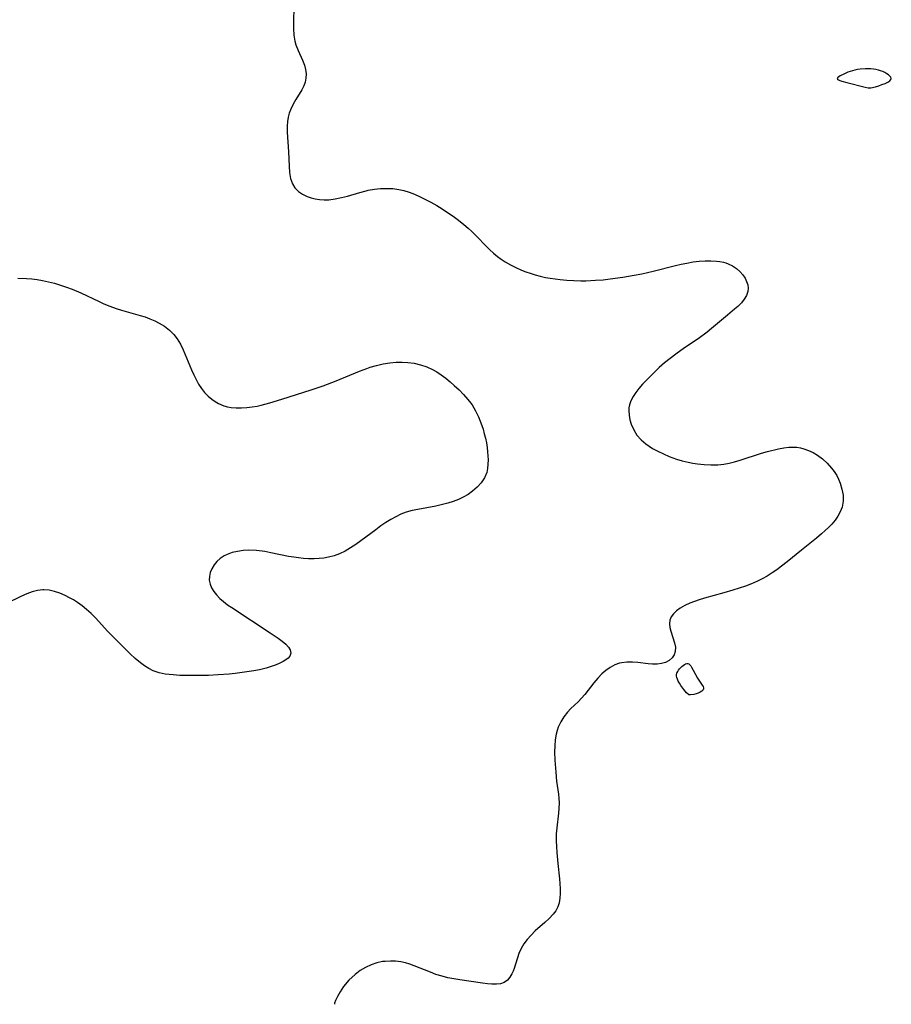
# Model space of a CAD drawing. Header units: metres. Extents: x 1073367 to 1082519, y 1569854 to 1574957.
# Tile 664 of 1056: x 1080992 to 1081235, y 1570136 to 1570410. Entities that reach past the tile are written whole.
import ezdxf

# ---------------------------------------------------------------- set-up
doc = ezdxf.new("R2010")
doc.units = ezdxf.units.M
doc.layers.add('CGG_CurvaNivelLidar_v1', color=253, linetype='Continuous', lineweight=30)

msp = doc.modelspace()

# ---------------------------------------------------------------- linework, layer by layer
at = {"layer": 'CGG_CurvaNivelLidar_v1'}
for p, q in [((1081068.4664, 1570413.6454, 78.5), (1081068.3106, 1570409.3908, 78.5)), ((1081068.3106, 1570409.3908, 78.5), (1081068.3073, 1570407.572, 78.5)), ((1081068.3073, 1570407.572, 78.5), (1081068.4339, 1570405.785, 78.5)), ((1081068.4339, 1570405.785, 78.5), (1081068.7375, 1570404.1039, 78.5)), ((1081068.7375, 1570404.1039, 78.5), (1081069.0429, 1570403.0322, 78.5)), ((1081069.0429, 1570403.0322, 78.5), (1081069.6166, 1570401.4987, 78.5)), ((1081069.6166, 1570401.4987, 78.5), (1081070.8542, 1570398.7559, 78.5)), ((1081070.8542, 1570398.7559, 78.5), (1081071.3825, 1570397.4035, 78.5)), ((1081071.3825, 1570397.4035, 78.5), (1081071.7079, 1570396.1999, 78.5)), ((1081071.7079, 1570396.1999, 78.5), (1081071.8681, 1570394.9903, 78.5)), ((1081071.8681, 1570394.9903, 78.5), (1081071.83, 1570393.7888, 78.5)), ((1081221.7016, 1570394.9265, 79), (1081220.6935, 1570394.415, 79)), ((1081222.8876, 1570395.4226, 79), (1081221.7016, 1570394.9265, 79)), ((1081223.5183, 1570395.653, 79), (1081222.8876, 1570395.4226, 79)), ((1081224.8267, 1570396.0446, 79), (1081223.5183, 1570395.653, 79)), ((1081225.4994, 1570396.1868, 79), (1081224.8267, 1570396.0446, 79)), ((1081226.2448, 1570396.2876, 79), (1081225.4994, 1570396.1868, 79)), ((1081227.7563, 1570396.3615, 79), (1081226.2448, 1570396.2876, 79)), ((1081229.2423, 1570396.3255, 79), (1081227.7563, 1570396.3615, 79)), ((1081229.9627, 1570396.2697, 79), (1081229.2423, 1570396.3255, 79)), ((1081230.67, 1570396.177, 79), (1081229.9627, 1570396.2697, 79)), ((1081231.3573, 1570396.034, 79), (1081230.67, 1570396.177, 79)), ((1081231.9988, 1570395.8356, 79), (1081231.3573, 1570396.034, 79)), ((1081232.6106, 1570395.5891, 79), (1081231.9988, 1570395.8356, 79)), ((1081233.1871, 1570395.3077, 79), (1081232.6106, 1570395.5891, 79)), ((1081233.7188, 1570395.002, 79), (1081233.1871, 1570395.3077, 79)), ((1081234.1903, 1570394.6806, 79), (1081233.7188, 1570395.002, 79)), ((1081234.5794, 1570394.3509, 79), (1081234.1903, 1570394.6806, 79)), ((1081071.595, 1570392.6909, 78.5), (1081071.197, 1570391.6122, 78.5)), ((1081071.83, 1570393.7888, 78.5), (1081071.595, 1570392.6909, 78.5)), ((1081220.032, 1570393.9215, 79), (1081219.9208, 1570393.6929, 79)), ((1081219.9208, 1570393.6929, 79), (1081220.0094, 1570393.4805, 79)), ((1081220.0094, 1570393.4805, 79), (1081220.2682, 1570393.2838, 79)), ((1081220.3042, 1570394.1639, 79), (1081220.032, 1570393.9215, 79)), ((1081220.2682, 1570393.2838, 79), (1081220.6562, 1570393.099, 79)), ((1081220.6935, 1570394.415, 79), (1081220.3042, 1570394.1639, 79)), ((1081220.6562, 1570393.099, 79), (1081221.1416, 1570392.9233, 79)), ((1081221.1416, 1570392.9233, 79), (1081222.5312, 1570392.5356, 79)), ((1081222.5312, 1570392.5356, 79), (1081227.6389, 1570391.3002, 79)), ((1081231.465, 1570391.6577, 79), (1081232.3639, 1570391.9628, 79)), ((1081232.3639, 1570391.9628, 79), (1081233.2191, 1570392.3023, 79)), ((1081233.2191, 1570392.3023, 79), (1081233.9671, 1570392.6597, 79)), ((1081233.9671, 1570392.6597, 79), (1081234.5426, 1570393.0181, 79)), ((1081234.5426, 1570393.0181, 79), (1081234.8794, 1570393.3604, 79)), ((1081234.8539, 1570394.0193, 79), (1081234.5794, 1570394.3509, 79)), ((1081234.9696, 1570393.692, 79), (1081234.8539, 1570394.0193, 79)), ((1081234.8794, 1570393.3604, 79), (1081234.9696, 1570393.692, 79)), ((1081070.6736, 1570390.5526, 78.5), (1081068.9976, 1570387.8091, 78.5)), ((1081071.197, 1570391.6122, 78.5), (1081070.6736, 1570390.5526, 78.5)), ((1081227.6389, 1570391.3002, 79), (1081228.5, 1570391.0366, 79)), ((1081228.5, 1570391.0366, 79), (1081229.2434, 1570391.1104, 79)), ((1081229.2434, 1570391.1104, 79), (1081230.5839, 1570391.4029, 79)), ((1081230.5839, 1570391.4029, 79), (1081231.465, 1570391.6577, 79)), ((1081068.2428, 1570386.4936, 78.5), (1081067.5801, 1570385.1215, 78.5)), ((1081068.9976, 1570387.8091, 78.5), (1081068.2428, 1570386.4936, 78.5)), ((1081067.168, 1570384.0352, 78.5), (1081066.8598, 1570382.9151, 78.5)), ((1081067.5801, 1570385.1215, 78.5), (1081067.168, 1570384.0352, 78.5)), ((1081066.6576, 1570381.656, 78.5), (1081066.5717, 1570380.3653, 78.5)), ((1081066.8598, 1570382.9151, 78.5), (1081066.6576, 1570381.656, 78.5)), ((1081066.5717, 1570380.3653, 78.5), (1081066.5823, 1570378.7007, 78.5)), ((1081066.5823, 1570378.7007, 78.5), (1081066.948, 1570373.207, 78.5)), ((1081066.948, 1570373.207, 78.5), (1081067.1079, 1570369.2643, 78.5)), ((1081067.1079, 1570369.2643, 78.5), (1081067.2536, 1570367.5129, 78.5)), ((1081067.2536, 1570367.5129, 78.5), (1081067.5477, 1570365.859, 78.5)), ((1081067.5477, 1570365.859, 78.5), (1081067.7833, 1570365.0668, 78.5)), ((1081067.7833, 1570365.0668, 78.5), (1081068.0925, 1570364.3192, 78.5)), ((1081068.0925, 1570364.3192, 78.5), (1081068.7552, 1570363.2398, 78.5)), ((1081068.7552, 1570363.2398, 78.5), (1081069.7583, 1570362.1904, 78.5)), ((1081069.7583, 1570362.1904, 78.5), (1081070.8757, 1570361.4243, 78.5)), ((1081083.4382, 1570360.936, 78.5), (1081086.8042, 1570361.9439, 78.5)), ((1081086.8042, 1570361.9439, 78.5), (1081088.5929, 1570362.4072, 78.5)), ((1081088.5929, 1570362.4072, 78.5), (1081089.1858, 1570362.5344, 78.5)), ((1081089.1858, 1570362.5344, 78.5), (1081090.902, 1570362.8224, 78.5)), ((1081090.902, 1570362.8224, 78.5), (1081092.6262, 1570362.9975, 78.5)), ((1081092.6262, 1570362.9975, 78.5), (1081094.3485, 1570363.0563, 78.5)), ((1081094.3485, 1570363.0563, 78.5), (1081096.0589, 1570362.9878, 78.5)), ((1081096.0589, 1570362.9878, 78.5), (1081097.7469, 1570362.7721, 78.5)), ((1081097.7469, 1570362.7721, 78.5), (1081098.1671, 1570362.6913, 78.5)), ((1081098.1671, 1570362.6913, 78.5), (1081099.0732, 1570362.4766, 78.5)), ((1081099.0732, 1570362.4766, 78.5), (1081100.5751, 1570362.0089, 78.5)), ((1081100.5751, 1570362.0089, 78.5), (1081102.0536, 1570361.4362, 78.5)), ((1081070.8757, 1570361.4243, 78.5), (1081072.1407, 1570360.8247, 78.5)), ((1081072.1407, 1570360.8247, 78.5), (1081073.2469, 1570360.4477, 78.5)), ((1081073.2469, 1570360.4477, 78.5), (1081074.4094, 1570360.1658, 78.5)), ((1081074.4094, 1570360.1658, 78.5), (1081075.6305, 1570359.9797, 78.5)), ((1081075.6305, 1570359.9797, 78.5), (1081076.8838, 1570359.8943, 78.5)), ((1081076.8838, 1570359.8943, 78.5), (1081078.1587, 1570359.913, 78.5)), ((1081078.1587, 1570359.913, 78.5), (1081079.9546, 1570360.1142, 78.5)), ((1081079.9546, 1570360.1142, 78.5), (1081081.7579, 1570360.4822, 78.5)), ((1081081.7579, 1570360.4822, 78.5), (1081083.4382, 1570360.936, 78.5)), ((1081102.0536, 1570361.4362, 78.5), (1081103.515, 1570360.7864, 78.5)), ((1081103.515, 1570360.7864, 78.5), (1081104.9641, 1570360.0821, 78.5)), ((1081104.9641, 1570360.0821, 78.5), (1081106.6463, 1570359.2078, 78.5)), ((1081106.6463, 1570359.2078, 78.5), (1081108.3051, 1570358.2739, 78.5)), ((1081108.3051, 1570358.2739, 78.5), (1081109.801, 1570357.3547, 78.5)), ((1081109.801, 1570357.3547, 78.5), (1081111.2724, 1570356.3902, 78.5)), ((1081111.2724, 1570356.3902, 78.5), (1081112.8416, 1570355.3084, 78.5)), ((1081112.8416, 1570355.3084, 78.5), (1081114.3779, 1570354.1817, 78.5)), ((1081114.3779, 1570354.1817, 78.5), (1081115.8673, 1570352.9965, 78.5)), ((1081115.8673, 1570352.9965, 78.5), (1081117.0079, 1570352.0051, 78.5)), ((1081117.0079, 1570352.0051, 78.5), (1081118.0341, 1570351.0489, 78.5)), ((1081118.0341, 1570351.0489, 78.5), (1081119.3785, 1570349.7121, 78.5)), ((1081119.3785, 1570349.7121, 78.5), (1081122.0215, 1570347.0037, 78.5)), ((1081122.0215, 1570347.0037, 78.5), (1081123.0635, 1570345.9909, 78.5)), ((1081123.0635, 1570345.9909, 78.5), (1081124.133, 1570345.0161, 78.5)), ((1081124.133, 1570345.0161, 78.5), (1081125.2382, 1570344.0924, 78.5)), ((1081125.2382, 1570344.0924, 78.5), (1081126.2706, 1570343.3162, 78.5)), ((1081126.2706, 1570343.3162, 78.5), (1081127.3416, 1570342.6001, 78.5)), ((1081127.3416, 1570342.6001, 78.5), (1081128.8119, 1570341.7533, 78.5)), ((1081177.9959, 1570342.2759, 78.5), (1081179.7738, 1570342.5635, 78.5)), ((1081179.7738, 1570342.5635, 78.5), (1081181.4226, 1570342.7545, 78.5)), ((1081181.4226, 1570342.7545, 78.5), (1081183.0574, 1570342.8706, 78.5)), ((1081183.0574, 1570342.8706, 78.5), (1081184.666, 1570342.8979, 78.5)), ((1081184.666, 1570342.8979, 78.5), (1081186.2334, 1570342.8158, 78.5)), ((1081186.2334, 1570342.8158, 78.5), (1081187.2106, 1570342.6925, 78.5)), ((1081187.2106, 1570342.6925, 78.5), (1081188.1568, 1570342.5022, 78.5)), ((1081188.1568, 1570342.5022, 78.5), (1081188.8382, 1570342.3091, 78.5)), ((1081128.8119, 1570341.7533, 78.5), (1081130.331, 1570340.9973, 78.5)), ((1081130.331, 1570340.9973, 78.5), (1081131.8917, 1570340.3142, 78.5)), ((1081131.8917, 1570340.3142, 78.5), (1081133.0747, 1570339.8497, 78.5)), ((1081133.0747, 1570339.8497, 78.5), (1081134.2752, 1570339.4245, 78.5)), ((1081165.4577, 1570339.2861, 78.5), (1081168.5677, 1570339.9692, 78.5)), ((1081168.5677, 1570339.9692, 78.5), (1081174.8272, 1570341.5762, 78.5)), ((1081174.8272, 1570341.5762, 78.5), (1081176.4116, 1570341.9492, 78.5)), ((1081176.4116, 1570341.9492, 78.5), (1081177.9959, 1570342.2759, 78.5)), ((1081188.8382, 1570342.3091, 78.5), (1081189.4669, 1570342.0798, 78.5)), ((1081189.4669, 1570342.0798, 78.5), (1081190.682, 1570341.4853, 78.5)), ((1081190.682, 1570341.4853, 78.5), (1081191.7909, 1570340.7488, 78.5)), ((1081191.7909, 1570340.7488, 78.5), (1081192.7775, 1570339.8949, 78.5)), ((1081192.7775, 1570339.8949, 78.5), (1081193.6174, 1570338.9422, 78.5)), ((1080991.5308, 1570338.0956, 78), (1080993.9118, 1570337.9655, 78)), ((1080993.9118, 1570337.9655, 78), (1080995.4127, 1570337.834, 78)), ((1080995.4127, 1570337.834, 78), (1080996.9046, 1570337.6546, 78)), ((1080996.9046, 1570337.6546, 78), (1080998.385, 1570337.4158, 78)), ((1080998.385, 1570337.4158, 78), (1081000.0851, 1570337.0537, 78)), ((1081000.0851, 1570337.0537, 78), (1081001.7685, 1570336.6136, 78)), ((1081134.2752, 1570339.4245, 78.5), (1081135.6812, 1570338.9867, 78.5)), ((1081135.6812, 1570338.9867, 78.5), (1081137.1066, 1570338.6051, 78.5)), ((1081137.1066, 1570338.6051, 78.5), (1081138.5489, 1570338.2804, 78.5)), ((1081138.5489, 1570338.2804, 78.5), (1081139.9, 1570338.0313, 78.5)), ((1081139.9, 1570338.0313, 78.5), (1081142.6305, 1570337.6583, 78.5)), ((1081142.6305, 1570337.6583, 78.5), (1081144.5471, 1570337.481, 78.5)), ((1081144.5471, 1570337.481, 78.5), (1081146.5026, 1570337.3692, 78.5)), ((1081146.5026, 1570337.3692, 78.5), (1081148.4629, 1570337.3298, 78.5)), ((1081148.4629, 1570337.3298, 78.5), (1081149.8218, 1570337.3474, 78.5)), ((1081149.8218, 1570337.3474, 78.5), (1081152.5409, 1570337.4683, 78.5)), ((1081152.5409, 1570337.4683, 78.5), (1081154.6444, 1570337.6241, 78.5)), ((1081154.6444, 1570337.6241, 78.5), (1081156.5932, 1570337.8332, 78.5)), ((1081156.5932, 1570337.8332, 78.5), (1081160.1256, 1570338.3333, 78.5)), ((1081160.1256, 1570338.3333, 78.5), (1081163.2929, 1570338.872, 78.5)), ((1081163.2929, 1570338.872, 78.5), (1081165.4577, 1570339.2861, 78.5)), ((1081193.6174, 1570338.9422, 78.5), (1081194.1977, 1570338.062, 78.5)), ((1081194.1977, 1570338.062, 78.5), (1081194.6411, 1570337.141, 78.5)), ((1081194.6411, 1570337.141, 78.5), (1081194.936, 1570336.1991, 78.5)), ((1081001.7685, 1570336.6136, 78), (1081003.4304, 1570336.1127, 78)), ((1081003.4304, 1570336.1127, 78), (1081005.0766, 1570335.557, 78)), ((1081005.0766, 1570335.557, 78), (1081006.7049, 1570334.9489, 78)), ((1081006.7049, 1570334.9489, 78), (1081009.0833, 1570333.9464, 78)), ((1081194.9988, 1570334.3422, 78.5), (1081194.6326, 1570333.251, 78.5)), ((1081194.936, 1570336.1991, 78.5), (1081195.0635, 1570335.2642, 78.5)), ((1081195.0635, 1570335.2642, 78.5), (1081194.9988, 1570334.3422, 78.5)), ((1081009.0833, 1570333.9464, 78), (1081014.1676, 1570331.5392, 78)), ((1081014.1676, 1570331.5392, 78), (1081015.5312, 1570330.9307, 78)), ((1081194.0021, 1570332.1966, 78.5), (1081193.1688, 1570331.1757, 78.5)), ((1081194.6326, 1570333.251, 78.5), (1081194.0021, 1570332.1966, 78.5)), ((1081015.5312, 1570330.9307, 78), (1081017.1996, 1570330.2516, 78)), ((1081017.1996, 1570330.2516, 78), (1081018.8922, 1570329.6431, 78)), ((1081018.8922, 1570329.6431, 78), (1081020.3682, 1570329.1776, 78)), ((1081020.3682, 1570329.1776, 78), (1081025.5819, 1570327.6865, 78)), ((1081191.2751, 1570329.3839, 78.5), (1081189.329, 1570327.7715, 78.5)), ((1081192.1818, 1570330.186, 78.5), (1081191.2751, 1570329.3839, 78.5)), ((1081193.1688, 1570331.1757, 78.5), (1081192.1818, 1570330.186, 78.5)), ((1081025.5819, 1570327.6865, 78), (1081026.9649, 1570327.2494, 78)), ((1081026.9649, 1570327.2494, 78), (1081028.3184, 1570326.766, 78)), ((1081028.3184, 1570326.766, 78), (1081029.6626, 1570326.2029, 78)), ((1081029.6626, 1570326.2029, 78), (1081030.9515, 1570325.5564, 78)), ((1081189.329, 1570327.7715, 78.5), (1081184.8958, 1570324.0012, 78.5)), ((1081030.9515, 1570325.5564, 78), (1081032.4199, 1570324.644, 78)), ((1081032.4199, 1570324.644, 78), (1081033.7698, 1570323.5886, 78)), ((1081033.7698, 1570323.5886, 78), (1081034.9774, 1570322.3844, 78)), ((1081184.8958, 1570324.0012, 78.5), (1081183.6684, 1570323.0314, 78.5)), ((1081034.9774, 1570322.3844, 78), (1081035.914, 1570321.177, 78)), ((1081035.914, 1570321.177, 78), (1081036.8237, 1570319.6708, 78)), ((1081181.115, 1570321.1757, 78.5), (1081177.316, 1570318.6204, 78.5)), ((1081183.6684, 1570323.0314, 78.5), (1081181.115, 1570321.1757, 78.5)), ((1081036.8237, 1570319.6708, 78), (1081037.6117, 1570318.0623, 78)), ((1081037.6117, 1570318.0623, 78), (1081039.9161, 1570312.484, 78)), ((1081177.316, 1570318.6204, 78.5), (1081174.8899, 1570316.9218, 78.5)), ((1081173.2986, 1570315.7135, 78.5), (1081171.7585, 1570314.4539, 78.5)), ((1081174.8899, 1570316.9218, 78.5), (1081173.2986, 1570315.7135, 78.5)), ((1081039.9161, 1570312.484, 78), (1081040.5325, 1570311.1375, 78)), ((1081080.2449, 1570309.4645, 78), (1081086.7801, 1570312.185, 78)), ((1081086.7801, 1570312.185, 78), (1081088.783, 1570312.9214, 78)), ((1081088.783, 1570312.9214, 78), (1081089.6761, 1570313.2111, 78)), ((1081089.6761, 1570313.2111, 78), (1081091.4972, 1570313.7257, 78)), ((1081091.4972, 1570313.7257, 78), (1081093.3311, 1570314.1437, 78)), ((1081093.3311, 1570314.1437, 78), (1081095.1701, 1570314.4576, 78)), ((1081095.1701, 1570314.4576, 78), (1081097.0065, 1570314.6496, 78)), ((1081097.0065, 1570314.6496, 78), (1081098.6189, 1570314.6924, 78)), ((1081098.6189, 1570314.6924, 78), (1081100.1854, 1570314.5924, 78)), ((1081100.1854, 1570314.5924, 78), (1081101.982, 1570314.3262, 78)), ((1081101.982, 1570314.3262, 78), (1081103.75, 1570313.9125, 78)), ((1081103.75, 1570313.9125, 78), (1081105.4719, 1570313.3479, 78)), ((1081105.4719, 1570313.3479, 78), (1081107.1263, 1570312.6156, 78)), ((1081107.1263, 1570312.6156, 78), (1081108.2809, 1570311.9608, 78)), ((1081170.2789, 1570313.1425, 78.5), (1081167.9523, 1570310.8741, 78.5)), ((1081171.7585, 1570314.4539, 78.5), (1081170.2789, 1570313.1425, 78.5)), ((1081040.5325, 1570311.1375, 78), (1081041.1951, 1570309.8242, 78)), ((1081041.1951, 1570309.8242, 78), (1081041.9147, 1570308.559, 78)), ((1081076.5985, 1570308.0651, 78), (1081080.2449, 1570309.4645, 78)), ((1081108.2809, 1570311.9608, 78), (1081109.5497, 1570311.1055, 78)), ((1081109.5497, 1570311.1055, 78), (1081110.7763, 1570310.1665, 78)), ((1081110.7763, 1570310.1665, 78), (1081111.972, 1570309.1689, 78)), ((1081167.9523, 1570310.8741, 78.5), (1081165.6502, 1570308.4777, 78.5)), ((1081041.9147, 1570308.559, 78), (1081042.7051, 1570307.3595, 78)), ((1081042.7051, 1570307.3595, 78), (1081043.5825, 1570306.2393, 78)), ((1081065.1282, 1570304.3229, 78), (1081073.239, 1570306.9316, 78)), ((1081073.239, 1570306.9316, 78), (1081076.5985, 1570308.0651, 78)), ((1081111.972, 1570309.1689, 78), (1081113.1454, 1570308.1333, 78)), ((1081113.1454, 1570308.1333, 78), (1081114.4849, 1570306.8968, 78)), ((1081114.4849, 1570306.8968, 78), (1081115.7738, 1570305.6154, 78)), ((1081164.5918, 1570307.2677, 78.5), (1081163.7335, 1570306.1747, 78.5)), ((1081165.6502, 1570308.4777, 78.5), (1081164.5918, 1570307.2677, 78.5)), ((1081043.5825, 1570306.2393, 78), (1081044.5411, 1570305.2149, 78)), ((1081044.5411, 1570305.2149, 78), (1081045.5776, 1570304.2998, 78)), ((1081045.5776, 1570304.2998, 78), (1081046.4808, 1570303.647, 78)), ((1081061.7851, 1570303.2985, 78), (1081065.1282, 1570304.3229, 78)), ((1081115.7738, 1570305.6154, 78), (1081116.9778, 1570304.2669, 78)), ((1081116.9778, 1570304.2669, 78), (1081117.7999, 1570303.1956, 78)), ((1081162.3845, 1570303.9215, 78.5), (1081161.9732, 1570302.7454, 78.5)), ((1081162.9858, 1570305.0618, 78.5), (1081162.3845, 1570303.9215, 78.5)), ((1081163.7335, 1570306.1747, 78.5), (1081162.9858, 1570305.0618, 78.5)), ((1081046.4808, 1570303.647, 78), (1081047.4359, 1570303.0907, 78)), ((1081047.4359, 1570303.0907, 78), (1081048.9596, 1570302.463, 78)), ((1081048.9596, 1570302.463, 78), (1081049.9488, 1570302.2019, 78)), ((1081049.9488, 1570302.2019, 78), (1081050.9681, 1570302.0275, 78)), ((1081050.9681, 1570302.0275, 78), (1081052.4026, 1570301.9098, 78)), ((1081052.4026, 1570301.9098, 78), (1081053.8697, 1570301.9092, 78)), ((1081053.8697, 1570301.9092, 78), (1081055.359, 1570302.0063, 78)), ((1081055.359, 1570302.0063, 78), (1081056.8618, 1570302.1875, 78)), ((1081056.8618, 1570302.1875, 78), (1081058.2613, 1570302.4248, 78)), ((1081058.2613, 1570302.4248, 78), (1081059.3787, 1570302.6623, 78)), ((1081059.3787, 1570302.6623, 78), (1081061.7851, 1570303.2985, 78)), ((1081117.7999, 1570303.1956, 78), (1081118.1243, 1570302.72, 78)), ((1081118.1243, 1570302.72, 78), (1081119.0619, 1570301.1311, 78)), ((1081161.8237, 1570301.9242, 78.5), (1081161.7742, 1570301.0884, 78.5)), ((1081161.9732, 1570302.7454, 78.5), (1081161.8237, 1570301.9242, 78.5)), ((1081119.0619, 1570301.1311, 78), (1081119.8709, 1570299.4594, 78)), ((1081119.8709, 1570299.4594, 78), (1081120.571, 1570297.7287, 78)), ((1081161.7742, 1570301.0884, 78.5), (1081161.8615, 1570299.8451, 78.5)), ((1081161.8615, 1570299.8451, 78.5), (1081162.1098, 1570298.5978, 78.5)), ((1081162.1098, 1570298.5978, 78.5), (1081162.4932, 1570297.3612, 78.5)), ((1081120.571, 1570297.7287, 78), (1081121.1715, 1570295.9578, 78)), ((1081121.1715, 1570295.9578, 78), (1081121.5277, 1570294.7211, 78)), ((1081162.4932, 1570297.3612, 78.5), (1081163.1679, 1570295.8076, 78.5)), ((1081163.1679, 1570295.8076, 78.5), (1081164.0665, 1570294.3513, 78.5)), ((1081121.5277, 1570294.7211, 78), (1081121.8357, 1570293.478, 78)), ((1081121.8357, 1570293.478, 78), (1081122.1021, 1570292.1863, 78)), ((1081164.0665, 1570294.3513, 78.5), (1081165.2199, 1570293.0358, 78.5)), ((1081165.2199, 1570293.0358, 78.5), (1081166.5851, 1570291.8649, 78.5)), ((1081122.1021, 1570292.1863, 78), (1081122.3115, 1570290.8999, 78)), ((1081122.3115, 1570290.8999, 78), (1081122.4589, 1570289.6259, 78)), ((1081166.5851, 1570291.8649, 78.5), (1081167.4804, 1570291.2323, 78.5)), ((1081167.4804, 1570291.2323, 78.5), (1081168.424, 1570290.642, 78.5)), ((1081168.424, 1570290.642, 78.5), (1081169.9181, 1570289.8193, 78.5)), ((1081200.4326, 1570289.7345, 78.5), (1081203.5593, 1570290.5059, 78.5)), ((1081203.5593, 1570290.5059, 78.5), (1081204.9975, 1570290.7823, 78.5)), ((1081204.9975, 1570290.7823, 78.5), (1081206.4202, 1570290.9622, 78.5)), ((1081206.4202, 1570290.9622, 78.5), (1081207.8248, 1570291.0062, 78.5)), ((1081207.8248, 1570291.0062, 78.5), (1081208.6457, 1570290.9504, 78.5)), ((1081208.6457, 1570290.9504, 78.5), (1081209.6339, 1570290.791, 78.5)), ((1081209.6339, 1570290.791, 78.5), (1081210.606, 1570290.5407, 78.5)), ((1081210.606, 1570290.5407, 78.5), (1081211.9085, 1570290.0699, 78.5)), ((1081122.4589, 1570289.6259, 78), (1081122.5344, 1570288.5089, 78)), ((1081122.5344, 1570288.5089, 78), (1081122.5641, 1570287.4136, 78)), ((1081169.9181, 1570289.8193, 78.5), (1081171.4785, 1570289.0691, 78.5)), ((1081171.4785, 1570289.0691, 78.5), (1081173.0887, 1570288.3888, 78.5)), ((1081173.0887, 1570288.3888, 78.5), (1081175.115, 1570287.6535, 78.5)), ((1081175.115, 1570287.6535, 78.5), (1081176.7204, 1570287.1641, 78.5)), ((1081192.8328, 1570287.3341, 78.5), (1081198.7519, 1570289.2533, 78.5)), ((1081198.7519, 1570289.2533, 78.5), (1081200.4326, 1570289.7345, 78.5)), ((1081211.9085, 1570290.0699, 78.5), (1081213.1707, 1570289.4677, 78.5)), ((1081213.1707, 1570289.4677, 78.5), (1081214.3818, 1570288.7448, 78.5)), ((1081214.3818, 1570288.7448, 78.5), (1081215.8078, 1570287.6841, 78.5)), ((1081215.8078, 1570287.6841, 78.5), (1081217.1253, 1570286.4784, 78.5)), ((1081122.4386, 1570285.0522, 78), (1081122.2051, 1570283.9368, 78)), ((1081122.5444, 1570286.2129, 78), (1081122.4386, 1570285.0522, 78)), ((1081122.5641, 1570287.4136, 78), (1081122.5444, 1570286.2129, 78)), ((1081176.7204, 1570287.1641, 78.5), (1081178.3478, 1570286.759, 78.5)), ((1081178.3478, 1570286.759, 78.5), (1081179.6405, 1570286.5076, 78.5)), ((1081179.6405, 1570286.5076, 78.5), (1081180.9413, 1570286.3104, 78.5)), ((1081180.9413, 1570286.3104, 78.5), (1081182.8261, 1570286.113, 78.5)), ((1081182.8261, 1570286.113, 78.5), (1081184.712, 1570286.0262, 78.5)), ((1081184.712, 1570286.0262, 78.5), (1081186.5918, 1570286.0699, 78.5)), ((1081186.5918, 1570286.0699, 78.5), (1081188.2562, 1570286.2412, 78.5)), ((1081188.2562, 1570286.2412, 78.5), (1081189.7695, 1570286.5169, 78.5)), ((1081189.7695, 1570286.5169, 78.5), (1081191.2721, 1570286.8833, 78.5)), ((1081191.2721, 1570286.8833, 78.5), (1081192.8328, 1570287.3341, 78.5)), ((1081217.1253, 1570286.4784, 78.5), (1081218.3174, 1570285.152, 78.5)), ((1081218.3174, 1570285.152, 78.5), (1081219.0664, 1570284.1551, 78.5)), ((1081121.5851, 1570282.4162, 78), (1081120.6704, 1570281.0121, 78)), ((1081122.2051, 1570283.9368, 78), (1081121.5851, 1570282.4162, 78)), ((1081219.0664, 1570284.1551, 78.5), (1081219.7436, 1570283.0833, 78.5)), ((1081219.7436, 1570283.0833, 78.5), (1081220.2723, 1570282.0494, 78.5)), ((1081220.2723, 1570282.0494, 78.5), (1081220.712, 1570280.9814, 78.5)), ((1081119.5581, 1570279.7798, 78), (1081118.2655, 1570278.6666, 78)), ((1081120.6704, 1570281.0121, 78), (1081119.5581, 1570279.7798, 78)), ((1081220.712, 1570280.9814, 78.5), (1081221.2215, 1570279.2924, 78.5)), ((1081221.2215, 1570279.2924, 78.5), (1081221.5035, 1570277.5821, 78.5)), ((1081115.6664, 1570277.0276, 78), (1081114.3026, 1570276.4022, 78)), ((1081117.0143, 1570277.7947, 78), (1081115.6664, 1570277.0276, 78)), ((1081118.2655, 1570278.6666, 78), (1081117.0143, 1570277.7947, 78)), ((1081221.5035, 1570277.5821, 78.5), (1081221.5181, 1570275.8967, 78.5)), ((1081108.062, 1570274.5746, 78), (1081103.0308, 1570273.6451, 78)), ((1081109.9134, 1570274.9954, 78), (1081108.062, 1570274.5746, 78)), ((1081111.4113, 1570275.4004, 78), (1081109.9134, 1570274.9954, 78)), ((1081112.8788, 1570275.8652, 78), (1081111.4113, 1570275.4004, 78)), ((1081114.3026, 1570276.4022, 78), (1081112.8788, 1570275.8652, 78)), ((1081221.232, 1570274.257, 78.5), (1081220.7587, 1570272.991, 78.5)), ((1081221.5181, 1570275.8967, 78.5), (1081221.232, 1570274.257, 78.5)), ((1081096.8504, 1570271.5947, 78), (1081095.44, 1570270.8208, 78)), ((1081098.2983, 1570272.2727, 78), (1081096.8504, 1570271.5947, 78)), ((1081099.7761, 1570272.8256, 78), (1081098.2983, 1570272.2727, 78)), ((1081101.3848, 1570273.2809, 78), (1081099.7761, 1570272.8256, 78)), ((1081103.0308, 1570273.6451, 78), (1081101.3848, 1570273.2809, 78)), ((1081220.0948, 1570271.7808, 78.5), (1081219.2854, 1570270.6422, 78.5)), ((1081220.7587, 1570272.991, 78.5), (1081220.0948, 1570271.7808, 78.5)), ((1081092.717, 1570269.0522, 78), (1081091.2647, 1570267.9828, 78)), ((1081094.063, 1570269.9688, 78), (1081092.717, 1570269.0522, 78)), ((1081095.44, 1570270.8208, 78), (1081094.063, 1570269.9688, 78)), ((1081217.4612, 1570268.63, 78.5), (1081216.5121, 1570267.7331, 78.5)), ((1081218.3541, 1570269.5511, 78.5), (1081217.4612, 1570268.63, 78.5)), ((1081219.2854, 1570270.6422, 78.5), (1081218.3541, 1570269.5511, 78.5)), ((1081091.2647, 1570267.9828, 78), (1081087.1522, 1570264.8427, 78)), ((1081214.074, 1570265.6379, 78.5), (1081209.9274, 1570262.2973, 78.5)), ((1081215.5207, 1570266.8545, 78.5), (1081214.074, 1570265.6379, 78.5)), ((1081216.5121, 1570267.7331, 78.5), (1081215.5207, 1570266.8545, 78.5)), ((1081084.2782, 1570262.8992, 78), (1081082.7598, 1570262.0361, 78)), ((1081085.7576, 1570263.8537, 78), (1081084.2782, 1570262.8992, 78)), ((1081087.1522, 1570264.8427, 78), (1081085.7576, 1570263.8537, 78)), ((1081049.0278, 1570260.6948, 78), (1081047.9496, 1570259.9698, 78)), ((1081049.8533, 1570261.1061, 78), (1081049.0278, 1570260.6948, 78)), ((1081051.2574, 1570261.6055, 78), (1081049.8533, 1570261.1061, 78)), ((1081052.7574, 1570261.9477, 78), (1081051.2574, 1570261.6055, 78)), ((1081054.3251, 1570262.1538, 78), (1081052.7574, 1570261.9477, 78)), ((1081055.9381, 1570262.2356, 78), (1081054.3251, 1570262.1538, 78)), ((1081058.0355, 1570262.165, 78), (1081055.9381, 1570262.2356, 78)), ((1081060.3271, 1570261.8746, 78), (1081058.0355, 1570262.165, 78)), ((1081062.0187, 1570261.564, 78), (1081060.3271, 1570261.8746, 78)), ((1081066.9119, 1570260.5499, 78), (1081062.0187, 1570261.564, 78)), ((1081068.4146, 1570260.2877, 78), (1081066.9119, 1570260.5499, 78)), ((1081069.7885, 1570260.0974, 78), (1081068.4146, 1570260.2877, 78)), ((1081071.1608, 1570259.9592, 78), (1081069.7885, 1570260.0974, 78)), ((1081076.821, 1570260.0506, 78), (1081075.4911, 1570259.9145, 78)), ((1081078.1283, 1570260.2823, 78), (1081076.821, 1570260.0506, 78)), ((1081079.6844, 1570260.7117, 78), (1081078.1283, 1570260.2823, 78)), ((1081081.1986, 1570261.2874, 78), (1081079.6844, 1570260.7117, 78)), ((1081082.7598, 1570262.0361, 78), (1081081.1986, 1570261.2874, 78)), ((1081209.9274, 1570262.2973, 78.5), (1081205.9561, 1570259.0377, 78.5)), ((1081046.2051, 1570258.1497, 78), (1081045.5684, 1570257.1058, 78)), ((1081047.0052, 1570259.1119, 78), (1081046.2051, 1570258.1497, 78)), ((1081047.9496, 1570259.9698, 78), (1081047.0052, 1570259.1119, 78)), ((1081072.5281, 1570259.8765, 78), (1081071.1608, 1570259.9592, 78)), ((1081074.1436, 1570259.8575, 78), (1081072.5281, 1570259.8765, 78)), ((1081075.4911, 1570259.9145, 78), (1081074.1436, 1570259.8575, 78)), ((1081204.386, 1570257.8008, 78.5), (1081203.0883, 1570256.8395, 78.5)), ((1081205.9561, 1570259.0377, 78.5), (1081204.386, 1570257.8008, 78.5)), ((1081044.9009, 1570254.9753, 78), (1081044.8821, 1570253.88, 78)), ((1081045.1389, 1570256.0575, 78), (1081044.9009, 1570254.9753, 78)), ((1081045.5684, 1570257.1058, 78), (1081045.1389, 1570256.0575, 78)), ((1081200.4059, 1570255.069, 78.5), (1081199.0098, 1570254.284, 78.5)), ((1081201.7632, 1570255.9254, 78.5), (1081200.4059, 1570255.069, 78.5)), ((1081203.0883, 1570256.8395, 78.5), (1081201.7632, 1570255.9254, 78.5)), ((1081044.8821, 1570253.88, 78), (1081045.0954, 1570252.8243, 78)), ((1081045.0954, 1570252.8243, 78), (1081045.514, 1570251.788, 78)), ((1081194.3001, 1570252.279, 78.5), (1081192.5458, 1570251.6844, 78.5)), ((1081196.0278, 1570252.9279, 78.5), (1081194.3001, 1570252.279, 78.5)), ((1081197.7179, 1570253.6501, 78.5), (1081196.0278, 1570252.9279, 78.5)), ((1081199.0098, 1570254.284, 78.5), (1081197.7179, 1570253.6501, 78.5)), ((1080992.5409, 1570249.439, 78), (1080988.1848, 1570247.3596, 78)), ((1080994.0213, 1570250.0933, 78), (1080992.5409, 1570249.439, 78)), ((1080995.4992, 1570250.6443, 78), (1080994.0213, 1570250.0933, 78)), ((1080996.9759, 1570251.0451, 78), (1080995.4992, 1570250.6443, 78)), ((1080998.4526, 1570251.2388, 78), (1080996.9759, 1570251.0451, 78)), ((1080998.7662, 1570251.247, 78), (1080998.4526, 1570251.2388, 78)), ((1081000.2675, 1570251.1229, 78), (1080998.7662, 1570251.247, 78)), ((1081001.7672, 1570250.7753, 78), (1081000.2675, 1570251.1229, 78)), ((1081003.2627, 1570250.2568, 78), (1081001.7672, 1570250.7753, 78)), ((1081004.7509, 1570249.6074, 78), (1081003.2627, 1570250.2568, 78)), ((1081005.8925, 1570249.0335, 78), (1081004.7509, 1570249.6074, 78)), ((1081045.514, 1570251.788, 78), (1081046.1111, 1570250.7844, 78)), ((1081046.1111, 1570250.7844, 78), (1081046.8991, 1570249.7854, 78)), ((1081046.8991, 1570249.7854, 78), (1081047.8263, 1570248.8349, 78)), ((1081188.278, 1570250.3979, 78.5), (1081182.8681, 1570248.8802, 78.5)), ((1081190.7742, 1570251.1291, 78.5), (1081188.278, 1570250.3979, 78.5)), ((1081192.5458, 1570251.6844, 78.5), (1081190.7742, 1570251.1291, 78.5)), ((1081007.0199, 1570248.4002, 78), (1081005.8925, 1570249.0335, 78)), ((1081008.1253, 1570247.7049, 78), (1081007.0199, 1570248.4002, 78)), ((1081009.4245, 1570246.7761, 78), (1081008.1253, 1570247.7049, 78)), ((1081010.6746, 1570245.7585, 78), (1081009.4245, 1570246.7761, 78)), ((1081047.8263, 1570248.8349, 78), (1081048.8659, 1570247.9325, 78)), ((1081048.8659, 1570247.9325, 78), (1081049.9776, 1570247.088, 78)), ((1081049.9776, 1570247.088, 78), (1081051.1508, 1570246.2711, 78)), ((1081177.3756, 1570246.8158, 78.5), (1081176.1004, 1570246.0808, 78.5)), ((1081178.7815, 1570247.4697, 78.5), (1081177.3756, 1570246.8158, 78.5)), ((1081180.0907, 1570247.9793, 78.5), (1081178.7815, 1570247.4697, 78.5)), ((1081181.458, 1570248.4451, 78.5), (1081180.0907, 1570247.9793, 78.5)), ((1081182.8681, 1570248.8802, 78.5), (1081181.458, 1570248.4451, 78.5)), ((1081011.9291, 1570244.6057, 78), (1081010.6746, 1570245.7585, 78)), ((1081013.1381, 1570243.3864, 78), (1081011.9291, 1570244.6057, 78)), ((1081051.1508, 1570246.2711, 78), (1081061.8832, 1570239.2446, 78)), ((1081173.6147, 1570243.6682, 78.5), (1081173.2307, 1570242.7307, 78.5)), ((1081174.2514, 1570244.5387, 78.5), (1081173.6147, 1570243.6682, 78.5)), ((1081175.0926, 1570245.3436, 78.5), (1081174.2514, 1570244.5387, 78.5)), ((1081176.1004, 1570246.0808, 78.5), (1081175.0926, 1570245.3436, 78.5)), ((1081016.6276, 1570239.6244, 78), (1081013.1381, 1570243.3864, 78)), ((1081173.2307, 1570242.7307, 78.5), (1081173.1321, 1570241.7522, 78.5)), ((1081173.1321, 1570241.7522, 78.5), (1081173.2498, 1570240.7245, 78.5)), ((1081018.6377, 1570237.5536, 78), (1081016.6276, 1570239.6244, 78)), ((1081061.8832, 1570239.2446, 78), (1081064.0804, 1570237.7345, 78)), ((1081173.2498, 1570240.7245, 78.5), (1081173.5124, 1570239.6643, 78.5)), ((1081173.5124, 1570239.6643, 78.5), (1081174.5376, 1570236.4259, 78.5)), ((1081022.8326, 1570233.4327, 78), (1081018.6377, 1570237.5536, 78)), ((1081064.0804, 1570237.7345, 78), (1081065.2101, 1570236.8815, 78)), ((1081065.2101, 1570236.8815, 78), (1081066.1907, 1570236.0384, 78)), ((1081066.1907, 1570236.0384, 78), (1081066.9696, 1570235.2054, 78)), ((1081174.5376, 1570236.4259, 78.5), (1081174.773, 1570235.2072, 78.5)), ((1081024.2396, 1570232.1205, 78), (1081022.8326, 1570233.4327, 78)), ((1081067.3308, 1570232.6986, 78), (1081066.8701, 1570232.1676, 78)), ((1081066.9696, 1570235.2054, 78), (1081067.4132, 1570234.5298, 78)), ((1081067.6497, 1570233.5883, 78), (1081067.3308, 1570232.6986, 78)), ((1081067.4132, 1570234.5298, 78), (1081067.6497, 1570233.5883, 78)), ((1081174.4316, 1570233.0886, 78.5), (1081173.8449, 1570232.232, 78.5)), ((1081174.7537, 1570234.0581, 78.5), (1081174.4316, 1570233.0886, 78.5)), ((1081174.773, 1570235.2072, 78.5), (1081174.7537, 1570234.0581, 78.5)), ((1081025.6811, 1570230.8963, 78), (1081024.2396, 1570232.1205, 78)), ((1081026.8203, 1570230.0509, 78), (1081025.6811, 1570230.8963, 78)), ((1081028.0043, 1570229.3076, 78), (1081026.8203, 1570230.0509, 78)), ((1081062.4439, 1570229.9197, 78), (1081060.7033, 1570229.409, 78)), ((1081063.5546, 1570230.3173, 78), (1081062.4439, 1570229.9197, 78)), ((1081064.5835, 1570230.7515, 78), (1081063.5546, 1570230.3173, 78)), ((1081065.5114, 1570231.219, 78), (1081064.5835, 1570230.7515, 78)), ((1081066.2557, 1570231.6778, 78), (1081065.5114, 1570231.219, 78)), ((1081066.8701, 1570232.1676, 78), (1081066.2557, 1570231.6778, 78)), ((1081157.8654, 1570230.2832, 78.5), (1081156.5925, 1570229.6043, 78.5)), ((1081159.2084, 1570230.7593, 78.5), (1081157.8654, 1570230.2832, 78.5)), ((1081159.8267, 1570230.8952, 78.5), (1081159.2084, 1570230.7593, 78.5)), ((1081161.2975, 1570231.0554, 78.5), (1081159.8267, 1570230.8952, 78.5)), ((1081162.8085, 1570231.0542, 78.5), (1081161.2975, 1570231.0554, 78.5)), ((1081164.3361, 1570230.9479, 78.5), (1081162.8085, 1570231.0542, 78.5)), ((1081167.1678, 1570230.6419, 78.5), (1081164.3361, 1570230.9479, 78.5)), ((1081168.4461, 1570230.5439, 78.5), (1081167.1678, 1570230.6419, 78.5)), ((1081169.7326, 1570230.5445, 78.5), (1081168.4461, 1570230.5439, 78.5)), ((1081170.9423, 1570230.6819, 78.5), (1081169.7326, 1570230.5445, 78.5)), ((1081172.0406, 1570230.9881, 78.5), (1081170.9423, 1570230.6819, 78.5)), ((1081173.0373, 1570231.5188, 78.5), (1081172.0406, 1570230.9881, 78.5)), ((1081173.8449, 1570232.232, 78.5), (1081173.0373, 1570231.5188, 78.5)), ((1081175.9731, 1570229.173, 78.5), (1081176.6231, 1570229.849, 78.5)), ((1081176.6231, 1570229.849, 78.5), (1081176.9641, 1570230.1439, 78.5)), ((1081176.9641, 1570230.1439, 78.5), (1081177.3063, 1570230.3956, 78.5)), ((1081177.3063, 1570230.3956, 78.5), (1081177.6436, 1570230.5883, 78.5)), ((1081177.6436, 1570230.5883, 78.5), (1081177.9698, 1570230.7009, 78.5)), ((1081177.9698, 1570230.7009, 78.5), (1081178.2785, 1570230.7058, 78.5)), ((1081178.2785, 1570230.7058, 78.5), (1081178.5596, 1570230.5844, 78.5)), ((1081178.5596, 1570230.5844, 78.5), (1081178.8225, 1570230.3599, 78.5)), ((1081178.8225, 1570230.3599, 78.5), (1081179.0723, 1570230.0592, 78.5)), ((1081179.0723, 1570230.0592, 78.5), (1081179.3128, 1570229.7032, 78.5)), ((1081029.2439, 1570228.6937, 78), (1081028.0043, 1570229.3076, 78)), ((1081030.8796, 1570228.1362, 78), (1081029.2439, 1570228.6937, 78)), ((1081032.5971, 1570227.7675, 78), (1081030.8796, 1570228.1362, 78)), ((1081033.6843, 1570227.6121, 78), (1081032.5971, 1570227.7675, 78)), ((1081034.7909, 1570227.499, 78), (1081033.6843, 1570227.6121, 78)), ((1081036.6893, 1570227.3815, 78), (1081034.7909, 1570227.499, 78)), ((1081038.6216, 1570227.3291, 78), (1081036.6893, 1570227.3815, 78)), ((1081042.8415, 1570227.3447, 78), (1081038.6216, 1570227.3291, 78)), ((1081044.6321, 1570227.3891, 78), (1081042.8415, 1570227.3447, 78)), ((1081047.3888, 1570227.5176, 78), (1081044.6321, 1570227.3891, 78)), ((1081050.4102, 1570227.7572, 78), (1081047.3888, 1570227.5176, 78)), ((1081052.0471, 1570227.9305, 78), (1081050.4102, 1570227.7572, 78)), ((1081054.0258, 1570228.1767, 78), (1081052.0471, 1570227.9305, 78)), ((1081057.2798, 1570228.6739, 78), (1081054.0258, 1570228.1767, 78)), ((1081058.8616, 1570228.977, 78), (1081057.2798, 1570228.6739, 78)), ((1081060.7033, 1570229.409, 78), (1081058.8616, 1570228.977, 78)), ((1081154.2668, 1570227.7826, 78.5), (1081153.1284, 1570226.5862, 78.5)), ((1081155.3911, 1570228.7611, 78.5), (1081154.2668, 1570227.7826, 78.5)), ((1081156.5925, 1570229.6043, 78.5), (1081155.3911, 1570228.7611, 78.5)), ((1081175.1135, 1570227.1938, 78.5), (1081175.1243, 1570227.6251, 78.5)), ((1081175.193, 1570226.752, 78.5), (1081175.1135, 1570227.1938, 78.5)), ((1081175.1243, 1570227.6251, 78.5), (1081175.2373, 1570228.0311, 78.5)), ((1081175.2373, 1570228.0311, 78.5), (1081175.4312, 1570228.4247, 78.5)), ((1081175.4312, 1570228.4247, 78.5), (1081175.6824, 1570228.8058, 78.5)), ((1081175.6824, 1570228.8058, 78.5), (1081175.9731, 1570229.173, 78.5)), ((1081179.3128, 1570229.7032, 78.5), (1081179.7787, 1570228.8854, 78.5)), ((1081179.7787, 1570228.8854, 78.5), (1081180.9694, 1570226.6441, 78.5)), ((1081152.0666, 1570225.3051, 78.5), (1081149.5753, 1570222.0527, 78.5)), ((1081153.1284, 1570226.5862, 78.5), (1081152.0666, 1570225.3051, 78.5)), ((1081175.3465, 1570226.2955, 78.5), (1081175.193, 1570226.752, 78.5)), ((1081175.597, 1570225.7757, 78.5), (1081175.3465, 1570226.2955, 78.5)), ((1081175.9291, 1570225.2055, 78.5), (1081175.597, 1570225.7757, 78.5)), ((1081176.3172, 1570224.6121, 78.5), (1081175.9291, 1570225.2055, 78.5)), ((1081177.1634, 1570223.4627, 78.5), (1081176.3172, 1570224.6121, 78.5)), ((1081180.9694, 1570226.6441, 78.5), (1081181.504, 1570225.7987, 78.5)), ((1081181.504, 1570225.7987, 78.5), (1081182.2874, 1570224.6527, 78.5)), ((1081182.2874, 1570224.6527, 78.5), (1081182.4866, 1570224.3002, 78.5)), ((1081149.5753, 1570222.0527, 78.5), (1081148.6474, 1570221.0222, 78.5)), ((1081177.9301, 1570222.5517, 78.5), (1081177.1634, 1570223.4627, 78.5)), ((1081178.5, 1570221.9851, 78.5), (1081177.9301, 1570222.5517, 78.5)), ((1081178.7407, 1570221.9548, 78.5), (1081178.5, 1570221.9851, 78.5)), ((1081179.0324, 1570221.9635, 78.5), (1081178.7407, 1570221.9548, 78.5)), ((1081179.9556, 1570222.1, 78.5), (1081179.0324, 1570221.9635, 78.5)), ((1081180.5525, 1570222.2595, 78.5), (1081179.9556, 1570222.1, 78.5)), ((1081181.1514, 1570222.4719, 78.5), (1081180.5525, 1570222.2595, 78.5)), ((1081181.7074, 1570222.7275, 78.5), (1081181.1514, 1570222.4719, 78.5)), ((1081182.1747, 1570223.0159, 78.5), (1081181.7074, 1570222.7275, 78.5)), ((1081182.5061, 1570223.3268, 78.5), (1081182.1747, 1570223.0159, 78.5)), ((1081182.4866, 1570224.3002, 78.5), (1081182.6199, 1570223.9648, 78.5)), ((1081182.6549, 1570223.6496, 78.5), (1081182.5061, 1570223.3268, 78.5)), ((1081182.6199, 1570223.9648, 78.5), (1081182.6549, 1570223.6496, 78.5)), ((1081147.6601, 1570220.0366, 78.5), (1081145.673, 1570218.1393, 78.5)), ((1081148.6474, 1570221.0222, 78.5), (1081147.6601, 1570220.0366, 78.5)), ((1081144.7303, 1570217.1445, 78.5), (1081143.6974, 1570215.8396, 78.5)), ((1081145.673, 1570218.1393, 78.5), (1081144.7303, 1570217.1445, 78.5)), ((1081142.8159, 1570214.4294, 78.5), (1081142.1192, 1570212.9192, 78.5)), ((1081143.6974, 1570215.8396, 78.5), (1081142.8159, 1570214.4294, 78.5)), ((1081141.5717, 1570211.032, 78.5), (1081141.3009, 1570209.3985, 78.5)), ((1081141.8113, 1570211.9899, 78.5), (1081141.5717, 1570211.032, 78.5)), ((1081142.1192, 1570212.9192, 78.5), (1081141.8113, 1570211.9899, 78.5)), ((1081141.3009, 1570209.3985, 78.5), (1081141.1562, 1570207.722, 78.5)), ((1081141.1562, 1570207.722, 78.5), (1081141.1105, 1570206.0196, 78.5)), ((1081141.1105, 1570206.0196, 78.5), (1081141.1727, 1570203.7317, 78.5)), ((1081141.1727, 1570203.7317, 78.5), (1081141.4336, 1570200.4566, 78.5)), ((1081141.4336, 1570200.4566, 78.5), (1081141.6798, 1570197.9145, 78.5)), ((1081141.6798, 1570197.9145, 78.5), (1081141.837, 1570196.6759, 78.5)), ((1081141.837, 1570196.6759, 78.5), (1081142.207, 1570194.3169, 78.5)), ((1081142.207, 1570194.3169, 78.5), (1081142.3404, 1570193.1384, 78.5)), ((1081142.3876, 1570191.7841, 78.5), (1081142.3379, 1570190.4086, 78.5)), ((1081142.3404, 1570193.1384, 78.5), (1081142.3876, 1570191.7841, 78.5)), ((1081142.2166, 1570189.0171, 78.5), (1081141.7182, 1570184.9073, 78.5)), ((1081142.3379, 1570190.4086, 78.5), (1081142.2166, 1570189.0171, 78.5)), ((1081141.5869, 1570183.2737, 78.5), (1081141.5508, 1570181.2622, 78.5)), ((1081141.7182, 1570184.9073, 78.5), (1081141.5869, 1570183.2737, 78.5)), ((1081141.5508, 1570181.2622, 78.5), (1081141.6092, 1570179.6708, 78.5)), ((1081141.6092, 1570179.6708, 78.5), (1081141.7215, 1570178.0737, 78.5)), ((1081141.7215, 1570178.0737, 78.5), (1081142.0165, 1570174.9751, 78.5)), ((1081142.0165, 1570174.9751, 78.5), (1081142.4711, 1570170.7231, 78.5)), ((1081142.4711, 1570170.7231, 78.5), (1081142.5875, 1570169.3729, 78.5)), ((1081142.5875, 1570169.3729, 78.5), (1081142.6665, 1570167.9506, 78.5)), ((1081142.6665, 1570167.9506, 78.5), (1081142.6865, 1570166.5934, 78.5)), ((1081142.3834, 1570164.0313, 78.5), (1081141.99, 1570162.8993, 78.5)), ((1081142.6095, 1570165.2844, 78.5), (1081142.3834, 1570164.0313, 78.5)), ((1081142.6865, 1570166.5934, 78.5), (1081142.6095, 1570165.2844, 78.5)), ((1081141.4335, 1570161.8319, 78.5), (1081140.7325, 1570160.8365, 78.5)), ((1081141.99, 1570162.8993, 78.5), (1081141.4335, 1570161.8319, 78.5)), ((1081138.4124, 1570158.5423, 78.5), (1081135.7054, 1570156.1878, 78.5)), ((1081139.6405, 1570159.6539, 78.5), (1081138.4124, 1570158.5423, 78.5)), ((1081140.7325, 1570160.8365, 78.5), (1081139.6405, 1570159.6539, 78.5)), ((1081135.7054, 1570156.1878, 78.5), (1081134.5616, 1570155.0524, 78.5)), ((1081133.5063, 1570153.8504, 78.5), (1081132.5685, 1570152.5841, 78.5)), ((1081134.5616, 1570155.0524, 78.5), (1081133.5063, 1570153.8504, 78.5)), ((1081131.7941, 1570151.2703, 78.5), (1081131.1968, 1570149.8936, 78.5)), ((1081132.5685, 1570152.5841, 78.5), (1081131.7941, 1570151.2703, 78.5)), ((1081093.1361, 1570147.6347, 78.5), (1081091.6153, 1570147.3282, 78.5)), ((1081093.8822, 1570147.7093, 78.5), (1081093.1361, 1570147.6347, 78.5)), ((1081095.3556, 1570147.7749, 78.5), (1081093.8822, 1570147.7093, 78.5)), ((1081096.8258, 1570147.7252, 78.5), (1081095.3556, 1570147.7749, 78.5)), ((1081098.2852, 1570147.5417, 78.5), (1081096.8258, 1570147.7252, 78.5)), ((1081131.1968, 1570149.8936, 78.5), (1081129.8469, 1570145.7165, 78.5)), ((1081086.9365, 1570145.1279, 78.5), (1081085.5573, 1570144.0924, 78.5)), ((1081088.3844, 1570146.0148, 78.5), (1081086.9365, 1570145.1279, 78.5)), ((1081090.0109, 1570146.7856, 78.5), (1081088.3844, 1570146.0148, 78.5)), ((1081091.6153, 1570147.3282, 78.5), (1081090.0109, 1570146.7856, 78.5)), ((1081099.5315, 1570147.2651, 78.5), (1081098.2852, 1570147.5417, 78.5)), ((1081100.7678, 1570146.8994, 78.5), (1081099.5315, 1570147.2651, 78.5)), ((1081101.9973, 1570146.4695, 78.5), (1081100.7678, 1570146.8994, 78.5)), ((1081106.533, 1570144.6632, 78.5), (1081101.9973, 1570146.4695, 78.5)), ((1081129.5456, 1570144.9511, 78.5), (1081129.2093, 1570144.2288, 78.5)), ((1081129.8469, 1570145.7165, 78.5), (1081129.5456, 1570144.9511, 78.5)), ((1081083.7874, 1570142.4416, 78.5), (1081082.3014, 1570140.6851, 78.5)), ((1081085.5573, 1570144.0924, 78.5), (1081083.7874, 1570142.4416, 78.5)), ((1081108.0627, 1570144.0961, 78.5), (1081106.533, 1570144.6632, 78.5)), ((1081109.7679, 1570143.5618, 78.5), (1081108.0627, 1570144.0961, 78.5)), ((1081111.3911, 1570143.1659, 78.5), (1081109.7679, 1570143.5618, 78.5)), ((1081113.0321, 1570142.8437, 78.5), (1081111.3911, 1570143.1659, 78.5)), ((1081114.6793, 1570142.5694, 78.5), (1081113.0321, 1570142.8437, 78.5)), ((1081121.0243, 1570141.6144, 78.5), (1081114.6793, 1570142.5694, 78.5)), ((1081127.9593, 1570142.4798, 78.5), (1081127.0869, 1570141.8532, 78.5)), ((1081128.684, 1570143.3343, 78.5), (1081127.9593, 1570142.4798, 78.5)), ((1081129.2093, 1570144.2288, 78.5), (1081128.684, 1570143.3343, 78.5)), ((1081082.3014, 1570140.6851, 78.5), (1081081.3356, 1570139.2625, 78.5)), ((1081122.3785, 1570141.4461, 78.5), (1081121.0243, 1570141.6144, 78.5)), ((1081123.6725, 1570141.3449, 78.5), (1081122.3785, 1570141.4461, 78.5)), ((1081124.8889, 1570141.3428, 78.5), (1081123.6725, 1570141.3449, 78.5)), ((1081126.0542, 1570141.49, 78.5), (1081124.8889, 1570141.3428, 78.5)), ((1081127.0869, 1570141.8532, 78.5), (1081126.0542, 1570141.49, 78.5)), ((1081080.0922, 1570136.8203, 78.5), (1081079.8245, 1570136.0441, 78.5)), ((1081080.606, 1570137.9562, 78.5), (1081080.0922, 1570136.8203, 78.5)), ((1081081.3356, 1570139.2625, 78.5), (1081080.606, 1570137.9562, 78.5)), ((1081079.8245, 1570136.0441, 78.5), (1081079.7965, 1570135.7497, 78.5))]:
    msp.add_line(p, q, dxfattribs=at)

doc.saveas('drawing.dxf')
